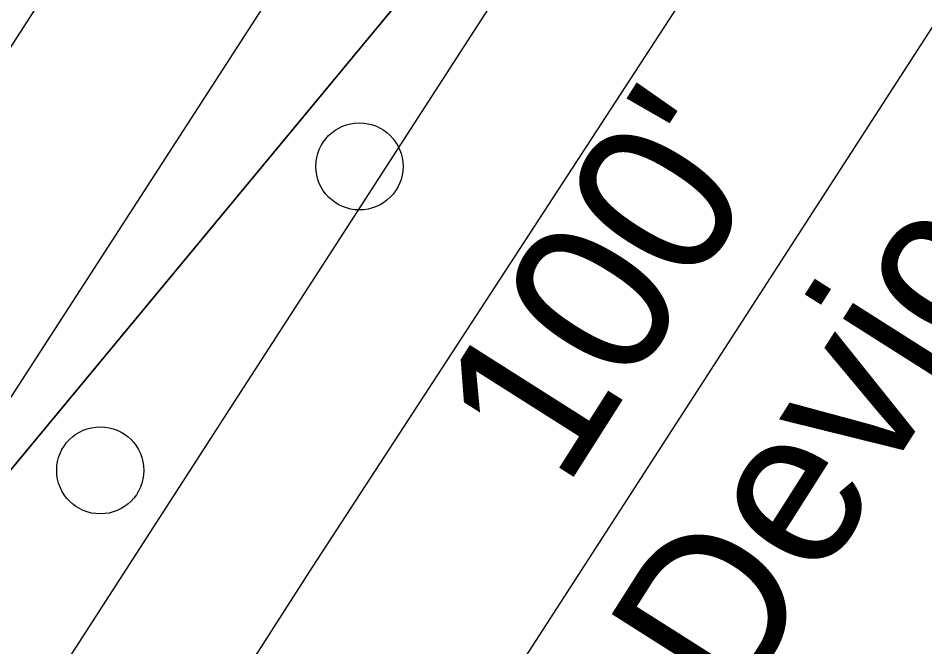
# Model space of a CAD drawing. Extents: x 14104283 to 14129344, y 8637090 to 8673339.
# Drawn here: x 14119316.4 to 14119373.6, y 8669086.4 to 8669126.1 of the extents above; entities that cross this region are included whole.
import ezdxf

# ---------------------------------------------------------------- set-up
doc = ezdxf.new("R2010")
doc.units = 0
for name, color, linetype in [('dsnPaintExistingBrokenLaneLineWhite', 7, 'Continuous'), ('dsnPaintExistingDoubleCenterYellow', 7, 'Continuous'), ('dsnPaintExistingEdgeLineRightWhite', 7, 'Continuous'), ('dsnPaintPlaceChannelizingLaneWhite', 7, 'Continuous'), ('dsnShadingPaved', 7, 'Continuous'), ('dsnStdLabel', 7, 'Continuous'), ('dsnStgShadingPrevPav', 7, 'Continuous'), ('dsnTapePlaceChannelizingYellow', 7, 'Continuous')]:
    doc.layers.add(name, color=color, linetype=linetype)

msp = doc.modelspace()

# ---------------------------------------------------------------- linework, layer by layer
at = {"layer": 'dsnPaintExistingBrokenLaneLineWhite'}
msp.add_line((14119234.389, 8668975.908), (14119353.592, 8669160.466), dxfattribs=at)
at = {"layer": 'dsnPaintExistingDoubleCenterYellow'}
msp.add_line((14119292.215, 8669087.555), (14119403.438, 8669259.759), dxfattribs=at)
at = {"layer": 'dsnPaintExistingEdgeLineRightWhite'}
for p, q in [((14119329.789, 8669101.47), (14119537.52, 8669423.28)), ((14119244.609, 8668969.513), (14119329.789, 8669101.47))]:
    msp.add_line(p, q, dxfattribs=at)
at = {"layer": 'dsnPaintPlaceChannelizingLaneWhite'}
msp.add_line((14119302.703, 8669081.636), (14119367.38, 8669159.704), dxfattribs=at)
at = {"layer": 'dsnShadingPaved'}
for p, q in [((14119292.603, 8669088.156), (14119403.438, 8669259.759)), ((14119367.38, 8669159.704), (14119302.703, 8669081.636))]:
    msp.add_line(p, q, dxfattribs=at)
at = {"layer": 'dsnStdLabel'}
msp.add_line((14119333.443, 8669062.586), (14119387.677, 8669146.602), dxfattribs=at)
for centre in [(14119337.946, 8669116.762), (14119321.592, 8669097.562)]:
    msp.add_circle(centre, 2.75, dxfattribs=at)
at = {"layer": 'dsnStgShadingPrevPav'}
msp.add_lwpolyline([(14119455.82, 8669289.132), (14119447.45, 8669266.1), (14119424.618, 8669230.678), (14119396.25, 8669185.734), (14119365.958, 8669139.106), (14119334.972, 8669091.449), (14119304.908, 8669044.507), (14119267.203, 8668986.395), (14119235.589, 8668937.493), (14119203.774, 8668887.788), (14119172.82, 8668837.381)], dxfattribs=at)
at = {"layer": 'dsnTapePlaceChannelizingYellow'}
msp.add_line((14119292.603, 8669088.156), (14119403.438, 8669259.759), dxfattribs=at)

# ---------------------------------------------------------------- texts
at = {"layer": 'dsnStdLabel'}
for s, height, rotation, p in [('5 Devices', 10, 57.6002, (14119355.743, 8669072.782)), ('PT Sta. 1603+15.7', 9.99998, 63.6002, (14119351.472, 8669017.613)), ("100'", 10, 57.6002, (14119350.921, 8669096.287))]:
    msp.add_text(s, height=height, rotation=rotation, dxfattribs=at).set_placement(p)

doc.saveas('drawing.dxf')
